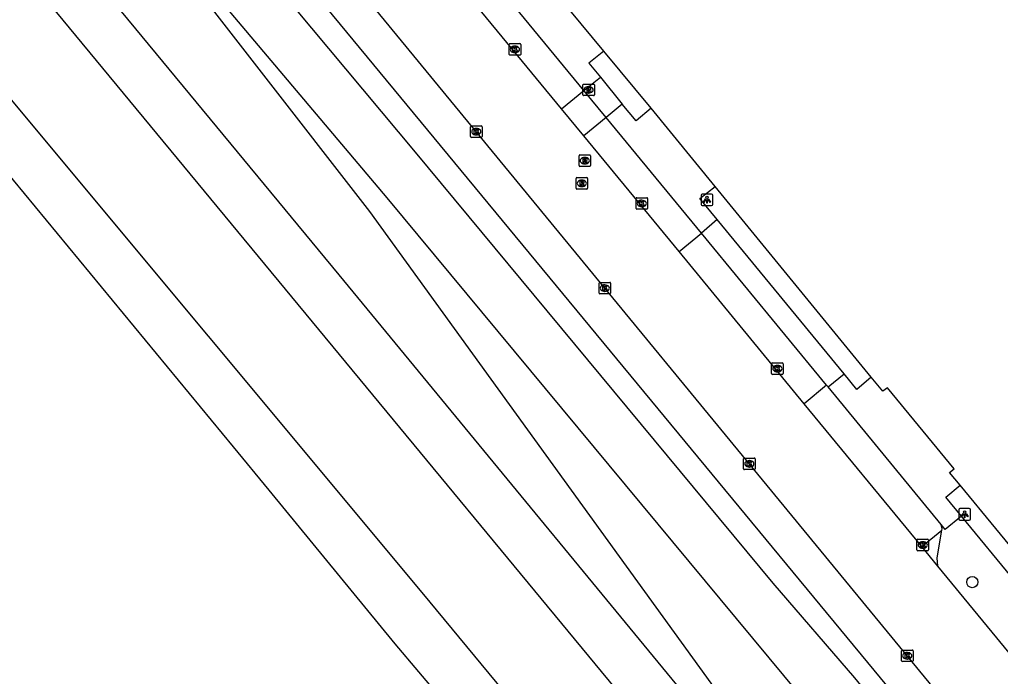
# Model space of a CAD drawing. Extents: x 156651 to 158072, y 387631 to 388990.
# Drawn here: x 157150.7 to 157235.7, y 387794 to 387850.9 of the extents above; entities that cross this region are included whole.
import ezdxf

# ---------------------------------------------------------------- set-up
doc = ezdxf.new("R2010")
doc.units = 0
for name, color, linetype in [('IMGEO_Berm_groen', 7, 'Continuous'), ('IMGEO_Boom', 7, 'Continuous'), ('IMGEO_Brandkraan', 7, 'Continuous'), ('IMGEO_Groenvoorziening', 7, 'Continuous'), ('IMGEO_Hek', 7, 'Continuous'), ('IMGEO_Kolk', 7, 'Continuous'), ('IMGEO_Lichtpunt', 7, 'Continuous'), ('IMGEO_Rijbaan_lokaal_gesloten', 7, 'Continuous'), ('IMGEO_Rioolput', 7, 'Continuous'), ('IMGEO_Spoor', 7, 'Continuous'), ('IMGEO_Spoorbaan_halfverhard', 7, 'Continuous'), ('IMGEO_Voetpad_open', 7, 'Continuous')]:
    doc.layers.add(name, color=color, linetype=linetype)

msp = doc.modelspace()

# ---------------------------------------------------------------- linework, layer by layer
at = {"layer": 'IMGEO_Berm_groen'}
msp.add_lwpolyline([(157166.96, 387864.35), (157177.251, 387852.02), (157242.391, 387773.236), (157261.602, 387750), (157335.27, 387660.718)], dxfattribs=at)
at = {"layer": 'IMGEO_Boom'}
msp.add_circle((157233.298, 387802.197), 0.489, dxfattribs=at)
at = {"layer": 'IMGEO_Brandkraan'}
for p, q in [((157199.528, 387844.428), (157199.528, 387845.28)), ((157199.603, 387845.354), (157200.455, 387845.354)), ((157200.016, 387845.134), (157200.041, 387845.134)), ((157200.529, 387845.28), (157200.529, 387844.428)), ((157200.455, 387844.354), (157199.603, 387844.354)), ((157200.039, 387844.574), (157200.014, 387844.574))]:
    msp.add_line(p, q, dxfattribs=at)
for points in [[(157199.528, 387844.428), (157199.528, 387845.28)], [(157199.603, 387845.354), (157200.455, 387845.354)], [(157199.876, 387845.054), (157199.876, 387844.654), (157200.089, 387844.654)], [(157200.107, 387845.054), (157199.876, 387845.054)], [(157200.055, 387844.973), (157200.001, 387844.973), (157200.001, 387844.897)], [(157200.001, 387844.897), (157200.054, 387844.897)], [(157200.063, 387844.821), (157200.001, 387844.821), (157200.001, 387844.74)], [(157200.001, 387844.74), (157200.063, 387844.74)], [(157200.529, 387845.28), (157200.529, 387844.428)], [(157200.455, 387844.354), (157199.603, 387844.354)]]:
    msp.add_lwpolyline(points, dxfattribs=at)
for centre, radius, start, end in [((157199.605, 387845.278), 0.0765, 91.55205, 178.44795), ((157199.605, 387845.278), 0.0765, 91.55205, 178.44795), ((157200.056, 387844.935), 0.0379, 267.82845, 90.93552), ((157200.064, 387844.78), 0.0404, 269.87594, 90.50774), ((157200.095, 387844.905), 0.251, 268.66757, 293.53466), ((157200.111, 387844.909), 0.145, 59.4692, 91.53667), ((157200.136, 387844.956), 0.0922, 285.51372, 58.15012), ((157200.141, 387844.764), 0.105, 301.31148, 78.98903), ((157200.453, 387845.278), 0.0765, 1.55205, 88.44795), ((157200.453, 387845.278), 0.0765, 1.55205, 88.44795), ((157199.605, 387844.43), 0.0765, 181.55205, 268.44795), ((157199.605, 387844.43), 0.0765, 181.55205, 268.44795), ((157200.453, 387844.43), 0.0765, 271.55205, 358.44795), ((157200.453, 387844.43), 0.0765, 271.55205, 358.44795)]:
    msp.add_arc(centre, radius, start, end, dxfattribs=at)
for centre, major_axis, ratio, start_param, end_param in [((157200.015, 387844.854), (-0.387, 0.002), 0.722429, 4.712389, 7.853982), ((157200.04, 387844.854), (-0.39, 0.002), 0.717154, 1.570796, 4.712389)]:
    msp.add_ellipse(centre, major_axis=major_axis, ratio=ratio, start_param=start_param, end_param=end_param, dxfattribs=at)
at = {"layer": 'IMGEO_Groenvoorziening'}
for points in [[(157205.459, 387843.261), (157201.348, 387848.217)], [(157224.534, 387819.949), (157211.007, 387836.491)], [(157243.736, 387796.79), (157241.633, 387799.436), (157241.527, 387799.34), (157232.256, 387810.596)]]:
    msp.add_lwpolyline(points, dxfattribs=at)
at = {"layer": 'IMGEO_Hek'}
msp.add_lwpolyline([(157002.507, 388013.527), (157018.738, 387994.188), (157075.932, 387926.222), (157082.753, 387918.018), (157090.118, 387909.198), (157094.781, 387903.641), (157095.924, 387902.317), (157122.689, 387870.113), (157130.368, 387860.927), (157132.626, 387858.26), (157134.025, 387856.536), (157145.335, 387842.796), (157169.212, 387813.924), (157172.294, 387810.169), (157183.237, 387796.857), (157187.327, 387791.995), (157191.071, 387787.45), (157201.226, 387775.206), (157230.39, 387740.079), (157235.046, 387734.397), (157242.695, 387725.141), (157253.961, 387711.458), (157289.883, 387667.87)], dxfattribs=at)
at = {"layer": 'IMGEO_Kolk'}
for p, q in [((157193.141, 387847.931), (157193.141, 387848.783)), ((157193.216, 387848.857), (157194.068, 387848.857)), ((157193.652, 387848.077), (157193.627, 387848.077)), ((157193.629, 387848.637), (157193.654, 387848.637)), ((157194.142, 387848.783), (157194.142, 387847.931)), ((157194.068, 387847.857), (157193.216, 387847.857)), ((157189.794, 387840.804), (157189.794, 387841.656)), ((157189.869, 387841.73), (157190.721, 387841.73)), ((157190.282, 387841.51), (157190.307, 387841.51)), ((157190.795, 387841.656), (157190.795, 387840.804)), ((157190.721, 387840.73), (157189.869, 387840.73)), ((157190.305, 387840.95), (157190.28, 387840.95)), ((157204.145, 387834.584), (157204.145, 387835.436)), ((157204.22, 387835.51), (157205.072, 387835.51)), ((157204.633, 387835.29), (157204.658, 387835.29)), ((157205.146, 387835.436), (157205.146, 387834.584)), ((157205.072, 387834.51), (157204.22, 387834.51)), ((157204.656, 387834.73), (157204.631, 387834.73)), ((157200.937, 387827.247), (157200.937, 387828.099)), ((157201.012, 387828.173), (157201.864, 387828.173)), ((157201.425, 387827.953), (157201.45, 387827.953)), ((157201.938, 387828.099), (157201.938, 387827.247)), ((157201.864, 387827.173), (157201.012, 387827.173)), ((157201.448, 387827.393), (157201.423, 387827.393)), ((157215.897, 387820.269), (157215.897, 387821.121)), ((157215.972, 387821.195), (157216.824, 387821.195)), ((157216.385, 387820.975), (157216.41, 387820.975)), ((157216.898, 387821.121), (157216.898, 387820.269)), ((157216.824, 387820.195), (157215.972, 387820.195)), ((157216.408, 387820.415), (157216.383, 387820.415)), ((157213.468, 387812.021), (157213.468, 387812.873)), ((157213.543, 387812.947), (157214.395, 387812.947)), ((157213.956, 387812.727), (157213.981, 387812.727)), ((157214.469, 387812.873), (157214.469, 387812.021)), ((157214.395, 387811.947), (157213.543, 387811.947)), ((157213.979, 387812.167), (157213.954, 387812.167)), ((157228.498, 387804.984), (157228.498, 387805.836)), ((157228.573, 387805.91), (157229.425, 387805.91)), ((157228.986, 387805.69), (157229.011, 387805.69)), ((157229.499, 387805.836), (157229.499, 387804.984)), ((157229.425, 387804.91), (157228.573, 387804.91)), ((157229.009, 387805.13), (157228.984, 387805.13)), ((157227.159, 387795.386), (157227.159, 387796.238)), ((157227.234, 387796.312), (157228.086, 387796.312)), ((157228.16, 387796.238), (157228.16, 387795.386)), ((157227.67, 387795.532), (157227.645, 387795.532)), ((157227.647, 387796.092), (157227.672, 387796.092)), ((157228.086, 387795.312), (157227.234, 387795.312))]:
    msp.add_line(p, q, dxfattribs=at)
for points in [[(157193.141, 387847.931), (157193.141, 387848.783)], [(157193.216, 387848.857), (157194.068, 387848.857)], [(157193.462, 387848.557), (157193.585, 387848.557), (157193.585, 387848.406), (157193.715, 387848.557), (157193.879, 387848.557), (157193.733, 387848.406), (157193.886, 387848.157), (157193.734, 387848.157), (157193.649, 387848.321), (157193.585, 387848.254), (157193.585, 387848.157), (157193.462, 387848.157), (157193.462, 387848.557)], [(157194.142, 387848.783), (157194.142, 387847.931)], [(157194.068, 387847.857), (157193.216, 387847.857)], [(157189.794, 387840.804), (157189.794, 387841.656)], [(157189.869, 387841.73), (157190.721, 387841.73)], [(157190.115, 387841.43), (157190.238, 387841.43), (157190.238, 387841.279), (157190.368, 387841.43), (157190.532, 387841.43), (157190.386, 387841.279), (157190.539, 387841.03), (157190.387, 387841.03), (157190.302, 387841.194), (157190.238, 387841.127), (157190.238, 387841.03), (157190.115, 387841.03), (157190.115, 387841.43)], [(157190.795, 387841.656), (157190.795, 387840.804)], [(157190.721, 387840.73), (157189.869, 387840.73)], [(157204.145, 387834.584), (157204.145, 387835.436)], [(157204.22, 387835.51), (157205.072, 387835.51)], [(157205.146, 387835.436), (157205.146, 387834.584)], [(157205.072, 387834.51), (157204.22, 387834.51)], [(157204.466, 387835.21), (157204.589, 387835.21), (157204.589, 387835.059), (157204.719, 387835.21), (157204.883, 387835.21), (157204.737, 387835.059), (157204.89, 387834.81), (157204.738, 387834.81), (157204.653, 387834.974), (157204.589, 387834.907), (157204.589, 387834.81), (157204.466, 387834.81), (157204.466, 387835.21)], [(157200.937, 387827.247), (157200.937, 387828.099)], [(157201.012, 387828.173), (157201.864, 387828.173)], [(157201.258, 387827.873), (157201.381, 387827.873), (157201.381, 387827.722), (157201.511, 387827.873), (157201.675, 387827.873), (157201.529, 387827.722), (157201.682, 387827.473), (157201.53, 387827.473), (157201.445, 387827.637), (157201.381, 387827.57), (157201.381, 387827.473), (157201.258, 387827.473), (157201.258, 387827.873)], [(157201.938, 387828.099), (157201.938, 387827.247)], [(157201.864, 387827.173), (157201.012, 387827.173)], [(157215.897, 387820.269), (157215.897, 387821.121)], [(157215.972, 387821.195), (157216.824, 387821.195)], [(157216.218, 387820.895), (157216.341, 387820.895), (157216.341, 387820.744), (157216.471, 387820.895), (157216.635, 387820.895), (157216.489, 387820.744), (157216.642, 387820.495), (157216.49, 387820.495), (157216.405, 387820.659), (157216.341, 387820.592), (157216.341, 387820.495), (157216.218, 387820.495), (157216.218, 387820.895)], [(157216.898, 387821.121), (157216.898, 387820.269)], [(157216.824, 387820.195), (157215.972, 387820.195)], [(157213.468, 387812.021), (157213.468, 387812.873)], [(157213.543, 387812.947), (157214.395, 387812.947)], [(157213.789, 387812.647), (157213.912, 387812.647), (157213.912, 387812.496), (157214.042, 387812.647), (157214.206, 387812.647), (157214.06, 387812.496), (157214.213, 387812.247), (157214.061, 387812.247), (157213.976, 387812.411), (157213.912, 387812.344), (157213.912, 387812.247), (157213.789, 387812.247), (157213.789, 387812.647)], [(157214.469, 387812.873), (157214.469, 387812.021)], [(157214.395, 387811.947), (157213.543, 387811.947)], [(157228.498, 387804.984), (157228.498, 387805.836)], [(157228.573, 387805.91), (157229.425, 387805.91)], [(157228.819, 387805.61), (157228.942, 387805.61), (157228.942, 387805.459), (157229.072, 387805.61), (157229.236, 387805.61), (157229.09, 387805.459), (157229.243, 387805.21), (157229.091, 387805.21), (157229.006, 387805.374), (157228.942, 387805.307), (157228.942, 387805.21), (157228.819, 387805.21), (157228.819, 387805.61)], [(157229.499, 387805.836), (157229.499, 387804.984)], [(157229.425, 387804.91), (157228.573, 387804.91)], [(157227.159, 387795.386), (157227.159, 387796.238)], [(157227.234, 387796.312), (157228.086, 387796.312)], [(157228.16, 387796.238), (157228.16, 387795.386)], [(157227.48, 387796.012), (157227.603, 387796.012), (157227.603, 387795.861), (157227.733, 387796.012), (157227.897, 387796.012), (157227.751, 387795.861), (157227.904, 387795.612), (157227.752, 387795.612), (157227.667, 387795.776), (157227.603, 387795.709), (157227.603, 387795.612), (157227.48, 387795.612), (157227.48, 387796.012)], [(157228.086, 387795.312), (157227.234, 387795.312)]]:
    msp.add_lwpolyline(points, dxfattribs=at)
for centre, start, end in [((157193.218, 387848.781), 91.55205, 178.44795), ((157193.218, 387848.781), 91.55205, 178.44795), ((157194.066, 387848.781), 1.55205, 88.44795), ((157194.066, 387848.781), 1.55205, 88.44795), ((157193.218, 387847.933), 181.55205, 268.44795), ((157193.218, 387847.933), 181.55205, 268.44795), ((157194.066, 387847.933), 271.55205, 358.44795), ((157194.066, 387847.933), 271.55205, 358.44795), ((157189.871, 387841.654), 91.55205, 178.44795), ((157189.871, 387841.654), 91.55205, 178.44795), ((157190.719, 387841.654), 1.55205, 88.44795), ((157190.719, 387841.654), 1.55205, 88.44795), ((157189.871, 387840.806), 181.55205, 268.44795), ((157189.871, 387840.806), 181.55205, 268.44795), ((157190.719, 387840.806), 271.55205, 358.44795), ((157190.719, 387840.806), 271.55205, 358.44795), ((157204.222, 387835.434), 91.55205, 178.44795), ((157204.222, 387835.434), 91.55205, 178.44795), ((157205.07, 387835.434), 1.55205, 88.44795), ((157205.07, 387835.434), 1.55205, 88.44795), ((157204.222, 387834.586), 181.55205, 268.44795), ((157204.222, 387834.586), 181.55205, 268.44795), ((157205.07, 387834.586), 271.55205, 358.44795), ((157205.07, 387834.586), 271.55205, 358.44795), ((157201.014, 387828.097), 91.55205, 178.44795), ((157201.014, 387828.097), 91.55205, 178.44795), ((157201.862, 387828.097), 1.55205, 88.44795), ((157201.862, 387828.097), 1.55205, 88.44795), ((157201.014, 387827.249), 181.55205, 268.44795), ((157201.014, 387827.249), 181.55205, 268.44795), ((157201.862, 387827.249), 271.55205, 358.44795), ((157201.862, 387827.249), 271.55205, 358.44795), ((157215.974, 387821.119), 91.55205, 178.44795), ((157215.974, 387821.119), 91.55205, 178.44795), ((157216.822, 387821.119), 1.55205, 88.44795), ((157216.822, 387821.119), 1.55205, 88.44795), ((157215.974, 387820.271), 181.55205, 268.44795), ((157215.974, 387820.271), 181.55205, 268.44795), ((157216.822, 387820.271), 271.55205, 358.44795), ((157216.822, 387820.271), 271.55205, 358.44795), ((157213.545, 387812.871), 91.55205, 178.44795), ((157213.545, 387812.871), 91.55205, 178.44795), ((157214.393, 387812.871), 1.55205, 88.44795), ((157214.393, 387812.871), 1.55205, 88.44795), ((157213.545, 387812.023), 181.55205, 268.44795), ((157213.545, 387812.023), 181.55205, 268.44795), ((157214.393, 387812.023), 271.55205, 358.44795), ((157214.393, 387812.023), 271.55205, 358.44795), ((157228.575, 387805.834), 91.55205, 178.44795), ((157228.575, 387805.834), 91.55205, 178.44795), ((157229.423, 387805.834), 1.55205, 88.44795), ((157229.423, 387805.834), 1.55205, 88.44795), ((157228.575, 387804.986), 181.55205, 268.44795), ((157228.575, 387804.986), 181.55205, 268.44795), ((157229.423, 387804.986), 271.55205, 358.44795), ((157229.423, 387804.986), 271.55205, 358.44795), ((157227.236, 387796.236), 91.55205, 178.44795), ((157227.236, 387796.236), 91.55205, 178.44795), ((157228.084, 387796.236), 1.55205, 88.44795), ((157228.084, 387796.236), 1.55205, 88.44795), ((157227.236, 387795.388), 181.55205, 268.44795), ((157227.236, 387795.388), 181.55205, 268.44795), ((157228.084, 387795.388), 271.55205, 358.44795), ((157228.084, 387795.388), 271.55205, 358.44795)]:
    msp.add_arc(centre, 0.0765, start, end, dxfattribs=at)
for centre, major_axis, ratio, start_param, end_param in [((157193.628, 387848.357), (-0.387, 0.002), 0.722429, 4.712389, 7.853982), ((157193.653, 387848.357), (-0.39, 0.002), 0.717154, 1.570796, 4.712389), ((157190.281, 387841.23), (-0.387, 0.002), 0.722429, 4.712389, 7.853982), ((157190.306, 387841.23), (-0.39, 0.002), 0.717154, 1.570796, 4.712389), ((157204.632, 387835.01), (-0.387, 0.002), 0.722429, 4.712389, 7.853982), ((157204.657, 387835.01), (-0.39, 0.002), 0.717154, 1.570796, 4.712389), ((157201.424, 387827.673), (-0.387, 0.002), 0.722429, 4.712389, 7.853982), ((157201.449, 387827.673), (-0.39, 0.002), 0.717154, 1.570796, 4.712389), ((157216.384, 387820.695), (-0.387, 0.002), 0.722429, 4.712389, 7.853982), ((157216.409, 387820.695), (-0.39, 0.002), 0.717154, 1.570796, 4.712389), ((157213.955, 387812.447), (-0.387, 0.002), 0.722429, 4.712389, 7.853982), ((157213.98, 387812.447), (-0.39, 0.002), 0.717154, 1.570796, 4.712389), ((157228.985, 387805.41), (-0.387, 0.002), 0.722429, 4.712389, 7.853982), ((157229.01, 387805.41), (-0.39, 0.002), 0.717154, 1.570796, 4.712389), ((157227.646, 387795.812), (-0.387, 0.002), 0.722429, 4.712389, 7.853982), ((157227.671, 387795.812), (-0.39, 0.002), 0.717154, 1.570796, 4.712389)]:
    msp.add_ellipse(centre, major_axis=major_axis, ratio=ratio, start_param=start_param, end_param=end_param, dxfattribs=at)
at = {"layer": 'IMGEO_Lichtpunt'}
for p, q in [((157209.795, 387835.732), (157209.795, 387834.925)), ((157209.795, 387835.732), (157209.795, 387834.925)), ((157210.697, 387835.827), (157209.889, 387835.827)), ((157210.697, 387835.827), (157209.889, 387835.827)), ((157210.791, 387834.925), (157210.791, 387835.732)), ((157210.791, 387834.925), (157210.791, 387835.732)), ((157209.889, 387834.831), (157210.697, 387834.831)), ((157209.889, 387834.831), (157210.697, 387834.831)), ((157232.131, 387808.473), (157232.131, 387807.666)), ((157232.131, 387808.473), (157232.131, 387807.666)), ((157233.033, 387808.568), (157232.225, 387808.568)), ((157233.033, 387808.568), (157232.225, 387808.568)), ((157233.127, 387807.666), (157233.127, 387808.473)), ((157233.127, 387807.666), (157233.127, 387808.473)), ((157232.225, 387807.572), (157233.033, 387807.572)), ((157232.225, 387807.572), (157233.033, 387807.572))]:
    msp.add_line(p, q, dxfattribs=at)
for points in [[(157210.169, 387835.396), (157210.208, 387835.368), (157210.02, 387835.106), (157209.982, 387835.133), (157210.169, 387835.396)], [(157210.271, 387835.348), (157210.318, 387835.348), (157210.318, 387835.026), (157210.271, 387835.026), (157210.271, 387835.348)], [(157210.381, 387835.368), (157210.419, 387835.395), (157210.606, 387835.133), (157210.567, 387835.105), (157210.381, 387835.368)], [(157232.505, 387808.137), (157232.544, 387808.109), (157232.356, 387807.847), (157232.318, 387807.874), (157232.505, 387808.137)], [(157232.607, 387808.089), (157232.654, 387808.089), (157232.654, 387807.767), (157232.607, 387807.767), (157232.607, 387808.089)], [(157232.717, 387808.109), (157232.755, 387808.136), (157232.942, 387807.874), (157232.903, 387807.846), (157232.717, 387808.109)]]:
    msp.add_lwpolyline(points, dxfattribs=at)
for centre in [(157210.294, 387835.53), (157232.63, 387808.271)]:
    msp.add_circle(centre, 0.0994, dxfattribs=at)
for centre, start, end in [((157209.889, 387835.732), 90, 180), ((157209.889, 387835.732), 90, 180), ((157210.697, 387835.732), 0, 90), ((157210.697, 387835.732), 0, 90), ((157209.889, 387834.925), 180, 270), ((157209.889, 387834.925), 180, 270), ((157210.697, 387834.925), 270, 0), ((157210.697, 387834.925), 270, 360), ((157232.225, 387808.473), 90, 180), ((157232.225, 387808.473), 90, 180), ((157233.033, 387808.473), 0, 90), ((157233.033, 387808.473), 0, 90), ((157232.225, 387807.666), 180, 270), ((157232.225, 387807.666), 180, 270), ((157233.033, 387807.666), 270, 0), ((157233.033, 387807.666), 270, 360)]:
    msp.add_arc(centre, 0.0946, start, end, dxfattribs=at)
at = {"layer": 'IMGEO_Rijbaan_lokaal_gesloten'}
for points in [[(157337.844, 387661.887), (157244.684, 387775.137), (157168.303, 387867.992)], [(157197.685, 387843.207), (157188.201, 387854.729)], [(157199.612, 387840.866), (157197.685, 387843.207)], [(157207.869, 387830.835), (157199.612, 387840.866)], [(157218.718, 387817.655), (157207.869, 387830.835)], [(157228.911, 387805.272), (157218.718, 387817.655)], [(157230.307, 387803.576), (157228.911, 387805.272)], [(157237.294, 387795.089), (157230.307, 387803.576)]]:
    msp.add_lwpolyline(points, dxfattribs=at)
at = {"layer": 'IMGEO_Rioolput'}
for p, q in [((157199.199, 387838.294), (157199.199, 387839.146)), ((157199.274, 387839.22), (157200.126, 387839.22)), ((157199.687, 387839), (157199.712, 387839)), ((157200.2, 387839.146), (157200.2, 387838.294)), ((157200.126, 387838.22), (157199.274, 387838.22)), ((157199.71, 387838.44), (157199.685, 387838.44)), ((157198.944, 387836.325), (157198.944, 387837.177)), ((157199.019, 387837.251), (157199.871, 387837.251)), ((157199.432, 387837.031), (157199.457, 387837.031)), ((157199.945, 387837.177), (157199.945, 387836.325)), ((157199.871, 387836.251), (157199.019, 387836.251)), ((157199.455, 387836.471), (157199.43, 387836.471))]:
    msp.add_line(p, q, dxfattribs=at)
for points in [[(157199.199, 387838.294), (157199.199, 387839.146)], [(157199.274, 387839.22), (157200.126, 387839.22)], [(157199.788, 387838.918), (157199.536, 387838.92), (157199.536, 387838.52)], [(157199.536, 387838.52), (157199.66, 387838.52), (157199.66, 387838.682), (157199.671, 387838.682)], [(157199.714, 387838.839), (157199.66, 387838.839), (157199.66, 387838.758)], [(157199.66, 387838.758), (157199.712, 387838.758)], [(157200.2, 387839.146), (157200.2, 387838.294)], [(157200.126, 387838.22), (157199.274, 387838.22)], [(157199.718, 387838.653), (157199.789, 387838.52), (157199.929, 387838.52), (157199.864, 387838.646)], [(157198.944, 387836.325), (157198.944, 387837.177)], [(157199.019, 387837.251), (157199.871, 387837.251)], [(157199.945, 387837.177), (157199.945, 387836.325)], [(157199.871, 387836.251), (157199.019, 387836.251)], [(157199.533, 387836.949), (157199.281, 387836.951), (157199.281, 387836.551)], [(157199.281, 387836.551), (157199.405, 387836.551), (157199.405, 387836.713), (157199.416, 387836.713)], [(157199.459, 387836.87), (157199.405, 387836.87), (157199.405, 387836.789)], [(157199.405, 387836.789), (157199.457, 387836.789)], [(157199.463, 387836.684), (157199.534, 387836.551), (157199.674, 387836.551), (157199.609, 387836.677)]]:
    msp.add_lwpolyline(points, dxfattribs=at)
for centre, radius, start, end in [((157199.276, 387839.144), 0.0765, 91.55205, 178.44795), ((157199.276, 387839.144), 0.0765, 91.55205, 178.44795), ((157199.67, 387838.629), 0.0533, 26.02933, 88.69889), ((157199.696, 387838.947), 0.19, 274.7715, 282.96867), ((157199.72, 387838.743), 0.0964, 77.00612, 93.18647), ((157199.734, 387838.8), 0.0378, 276.66336, 79.67722), ((157199.787, 387838.808), 0.109, 350.36119, 89.41601), ((157199.785, 387838.808), 0.112, 277.58423, 350.98172), ((157199.769, 387838.593), 0.108, 29.51342, 73.79051), ((157200.124, 387839.144), 0.0765, 1.55205, 88.44795), ((157200.124, 387839.144), 0.0765, 1.55205, 88.44795), ((157199.276, 387838.296), 0.0765, 181.55205, 268.44795), ((157199.276, 387838.296), 0.0765, 181.55205, 268.44795), ((157200.124, 387838.296), 0.0765, 271.55205, 358.44795), ((157200.124, 387838.296), 0.0765, 271.55205, 358.44795), ((157199.021, 387837.175), 0.0765, 91.55205, 178.44795), ((157199.021, 387837.175), 0.0765, 91.55205, 178.44795), ((157199.869, 387837.175), 0.0765, 1.55205, 88.44795), ((157199.869, 387837.175), 0.0765, 1.55205, 88.44795), ((157199.021, 387836.327), 0.0765, 181.55205, 268.44795), ((157199.021, 387836.327), 0.0765, 181.55205, 268.44795), ((157199.415, 387836.66), 0.0533, 26.02933, 88.69889), ((157199.441, 387836.978), 0.19, 274.7715, 282.96867), ((157199.465, 387836.774), 0.0964, 77.00612, 93.18647), ((157199.479, 387836.831), 0.0378, 276.66336, 79.67722), ((157199.532, 387836.839), 0.109, 350.36119, 89.41601), ((157199.53, 387836.839), 0.112, 277.58423, 350.98172), ((157199.514, 387836.624), 0.108, 29.51342, 73.79051), ((157199.869, 387836.327), 0.0765, 271.55205, 358.44795), ((157199.869, 387836.327), 0.0765, 271.55205, 358.44795)]:
    msp.add_arc(centre, radius, start, end, dxfattribs=at)
for centre, major_axis, ratio, start_param, end_param in [((157199.686, 387838.72), (-0.387, 0.002), 0.722429, 4.712389, 7.853982), ((157199.711, 387838.72), (-0.39, 0.002), 0.717154, 1.570796, 4.712389), ((157199.431, 387836.751), (-0.387, 0.002), 0.722429, 4.712389, 7.853982), ((157199.456, 387836.751), (-0.39, 0.002), 0.717154, 1.570796, 4.712389)]:
    msp.add_ellipse(centre, major_axis=major_axis, ratio=ratio, start_param=start_param, end_param=end_param, dxfattribs=at)
at = {"layer": 'IMGEO_Spoor'}
for points in [[(156869.112, 388198.606), (156881.132, 388183.363), (156896.988, 388163.695), (156934.031, 388118.813), (156947.895, 388102.263), (156968.651, 388077.779), (157013.933, 388024.808), (157050.907, 387981.407), (157095.657, 387928.292), (157129.461, 387887.97), (157178.378, 387828.835), (157215.755, 387783.487)], [(156865.308, 388195.462), (156870.022, 388189.509), (156887.814, 388167.443), (156909.51, 388141.178), (156951.276, 388091.519), (156994.8, 388040.336), (157047.715, 387978.302), (157077.25, 387943.427), (157106.481, 387908.588), (157145.615, 387861.584), (157233.331, 387755.475), (157295.4, 387680.676)], [(156861.38, 388192.215), (156889.992, 388156.032), (156904.613, 388138.066), (156936.994, 388098.664), (156975.894, 388051.914), (157129.969, 387867.975), (157185.575, 387801.306), (157243.801, 387730.926), (157317.91, 387641.153), (157319.189, 387639.479), (157324.467, 387633.086)], [(157152.061, 387871.615), (157181.043, 387834.301)], [(157152.061, 387871.615), (157182.534, 387835.508)], [(157182.534, 387835.508), (157234.91, 387772.48), (157331.686, 387655.436), (157334.88, 387651.416), (157341.28, 387643.669)], [(157181.043, 387834.301), (157216.98, 387784.652)]]:
    msp.add_lwpolyline(points, dxfattribs=at)
at = {"layer": 'IMGEO_Spoorbaan_halfverhard'}
msp.add_lwpolyline([(157345.109, 387646.08), (157317.789, 387679.061), (157284.831, 387719.064), (157252.184, 387758.506), (157223.104, 387793.908), (157216.021, 387802.102), (157185.011, 387839.465), (157165.423, 387862.906)], dxfattribs=at)
at = {"layer": 'IMGEO_Voetpad_open'}
for points in [[(157201.348, 387848.217), (157193.638, 387857.523)], [(157199.62, 387844.8), (157190.148, 387856.329)], [(157201.348, 387848.217), (157200.063, 387847.163), (157201.058, 387845.959)], [(157199.62, 387844.8), (157201.058, 387845.959)], [(157201.058, 387845.959), (157202.94, 387843.604)], [(157197.685, 387843.207), (157199.62, 387844.8)], [(157201.559, 387842.468), (157199.62, 387844.8)], [(157202.94, 387843.604), (157201.559, 387842.468)], [(157205.459, 387843.261), (157204.149, 387842.176), (157202.94, 387843.604)], [(157211.007, 387836.491), (157205.459, 387843.261)], [(157201.559, 387842.468), (157199.612, 387840.866)], [(157209.816, 387832.438), (157201.559, 387842.468)], [(157211.184, 387833.607), (157209.688, 387835.425), (157211.007, 387836.491)], [(157211.184, 387833.607), (157209.816, 387832.438)], [(157222.174, 387820.256), (157211.184, 387833.607)], [(157207.869, 387830.835), (157209.816, 387832.438)], [(157220.668, 387819.261), (157209.816, 387832.438)], [(157220.788, 387819.116), (157222.174, 387820.256)], [(157224.534, 387819.949), (157223.296, 387818.896), (157222.174, 387820.256)], [(157220.668, 387819.261), (157218.718, 387817.655)], [(157220.788, 387819.116), (157220.668, 387819.261)], [(157232.256, 387810.596), (157231.33, 387811.708), (157231.711, 387812.018), (157225.932, 387819.031), (157225.552, 387818.74), (157224.534, 387819.949)], [(157230.601, 387807.183), (157220.788, 387819.116)], [(157232.373, 387807.913), (157231.006, 387809.55), (157232.256, 387810.596)], [(157232.373, 387807.913), (157230.947, 387806.763), (157230.601, 387807.183)], [(157241.775, 387796.471), (157232.373, 387807.913)], [(157228.911, 387805.272), (157230.654, 387806.706)], [(157230.307, 387803.576), (157230.259, 387804.305), (157230.654, 387806.706)], [(157230.654, 387806.706), (157230.672, 387806.818), (157230.601, 387807.183)]]:
    msp.add_lwpolyline(points, dxfattribs=at)

doc.saveas('drawing.dxf')
